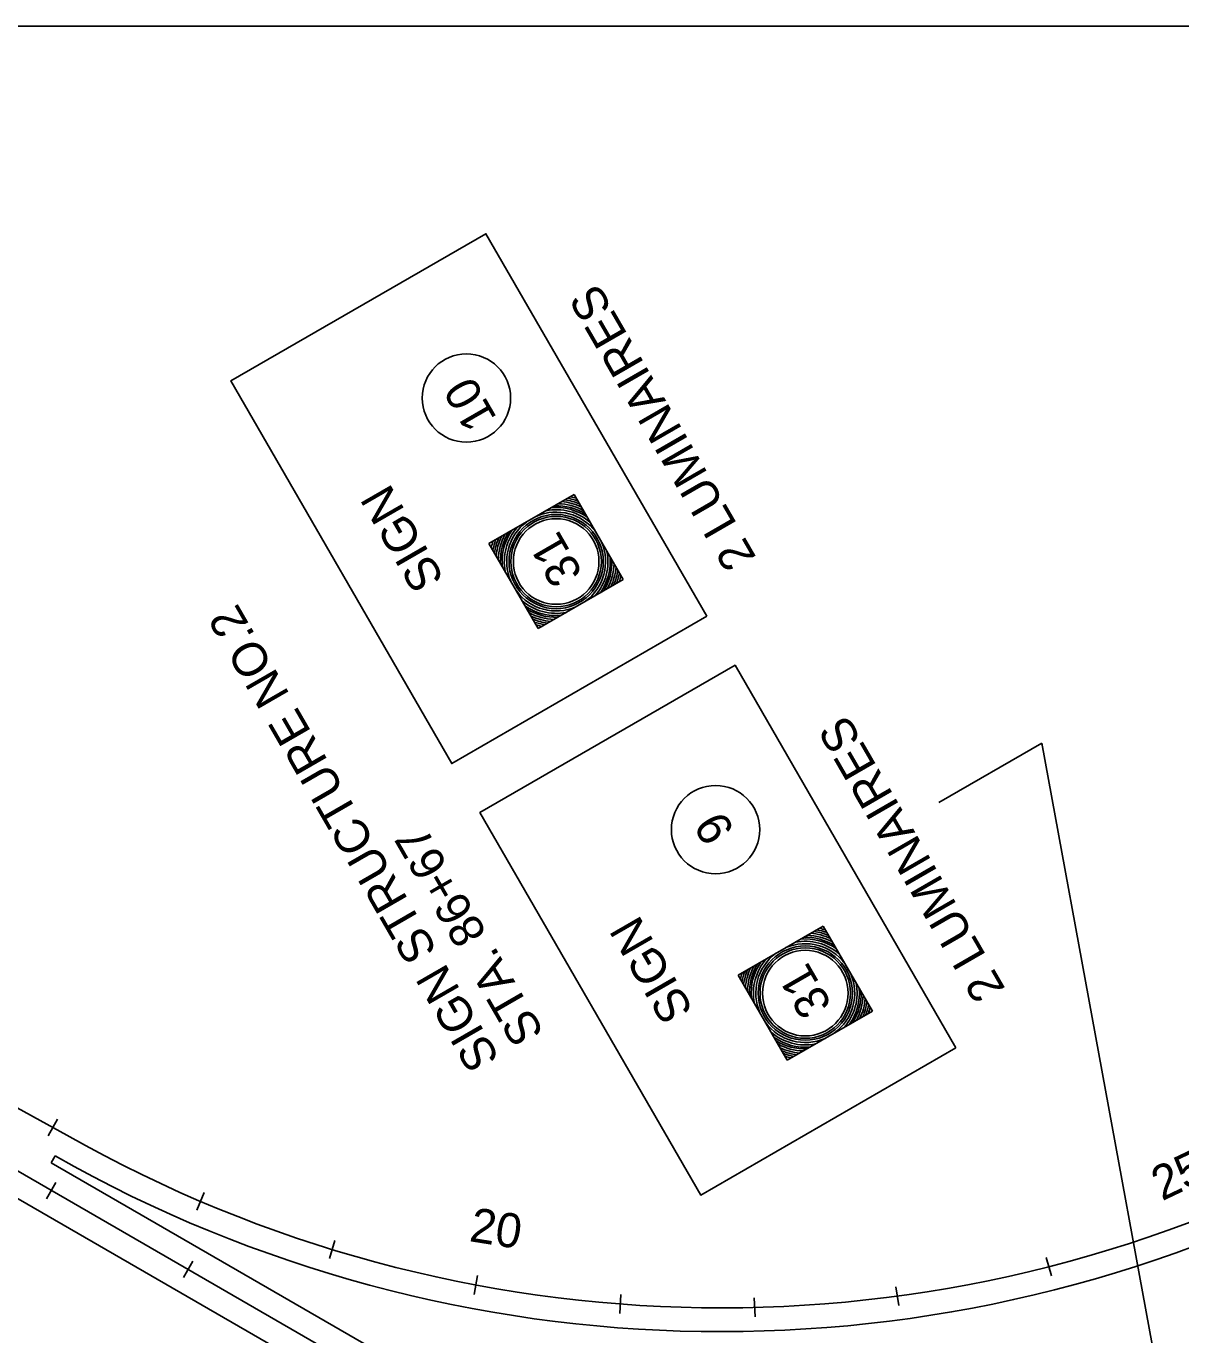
# Model space of a CAD drawing. Extents: x 36 to 2622, y -5330 to 219.
# Drawn here: x 213.9 to 314.8, y -4865.2 to -4750.8 of the extents above; entities that cross this region are included whole.
import ezdxf

# ---------------------------------------------------------------- set-up
doc = ezdxf.new("R2010")
doc.units = 0
doc.layers.add('1', color=7, linetype='Continuous')
doc.layers.add('2', color=7, linetype='Continuous')

msp = doc.modelspace()

# ---------------------------------------------------------------- linework, layer by layer
at = {"layer": '1'}
msp.add_line((75.86, -4750.83), (861.86, -4750.83), dxfattribs=at)
at = {"layer": '2'}
for p, q in [((217.47, -4847.76), (148.53, -4810.19)), ((146.81, -4812.58), (392.4, -4954.38)), ((293.66, -4818.69), (302.67, -4813.5)), ((302.67, -4813.5), (333, -4978.72)), ((145.77, -4814.39), (390.56, -4955.72)), ((215.84, -4847.82), (216.64, -4846.37)), ((216.44, -4849.57), (216.08, -4850.17)), ((216.08, -4850.17), (338.14, -4920.65)), ((215.69, -4853.32), (216.51, -4851.89)), ((229.45, -4852.77), (228.81, -4854.3)), ((240.87, -4856.95), (240.4, -4858.54)), ((303.05, -4858.45), (303.51, -4860.05)), ((227.65, -4860.21), (228.48, -4858.78)), ((253.34, -4860.03), (253.06, -4861.67)), ((289.91, -4861), (290.17, -4862.63)), ((265.88, -4861.68), (265.79, -4863.34)), ((277.52, -4861.98), (277.6, -4863.64))]:
    msp.add_line(p, q, dxfattribs=at)
for points in [[(273.39, -4802.41), (254.08, -4768.97), (231.78, -4781.84), (251.09, -4815.28)], [(295.16, -4840.13), (275.85, -4806.69), (253.56, -4819.56), (272.86, -4853)]]:
    msp.add_lwpolyline(points, close=True, dxfattribs=at)
for points in [[(261.78, -4791.76), (254.35, -4796.05)], [(261.78, -4791.76), (266.07, -4799.19)], [(254.35, -4796.05), (258.64, -4803.48)], [(266.07, -4799.19), (258.64, -4803.48)], [(283.56, -4829.48), (276.13, -4833.77)], [(283.56, -4829.48), (287.85, -4836.91)], [(276.13, -4833.77), (280.41, -4841.2)], [(287.85, -4836.91), (280.41, -4841.2)]]:
    msp.add_lwpolyline(points, dxfattribs=at)
for centre, radius in [((252.38, -4783.33), 3.86), ((260.22, -4797.62), 4.12), ((260.22, -4797.62), 3.95), ((260.22, -4797.62), 3.74), ((274.15, -4821.05), 3.86), ((281.99, -4835.34), 4.12), ((281.99, -4835.34), 3.95), ((281.99, -4835.34), 3.74)]:
    msp.add_circle(centre, radius, dxfattribs=at)
for centre, radius, start, end in [((260.22, -4797.62), 5.26, 65.3377, 84.6623), ((260.22, -4797.62), 5.44, 68.0414, 81.9586), ((260.22, -4797.62), 5.62, 70.231, 79.769), ((260.22, -4797.62), 5.8, 72.2801, 77.7199), ((260.22, -4797.62), 4.32, 36.9038, 113.0962), ((260.22, -4797.62), 4.53, 48.7747, 101.2253), ((260.22, -4797.62), 4.73, 54.969, 95.031), ((260.22, -4797.62), 4.88, 58.6036, 91.3964), ((260.22, -4797.62), 5.06, 62.1022, 87.8978), ((260.22, -4797.62), 4.53, 138.7747, 191.406), ((260.22, -4797.62), 4.32, 126.9038, 203.621), ((260.22, -4797.62), 5.62, 160.231, 169.8414), ((260.22, -4797.62), 5.44, 158.0414, 172.0368), ((260.22, -4797.62), 5.26, 155.3377, 174.7487), ((260.22, -4797.62), 5.06, 152.1022, 177.9954), ((260.22, -4797.62), 4.88, 148.6036, 181.5088), ((260.22, -4797.62), 4.73, 144.969, 185.1626), ((260.22, -4797.62), 5.8, 162.2801, 167.7872), ((260.22, -4797.62), 4.32, 306.379, 23.0962), ((260.22, -4797.62), 4.53, 318.594, 11.2253), ((260.22, -4797.62), 4.73, 324.8374, 5.031), ((260.22, -4797.62), 4.88, 328.4912, 1.3964), ((260.22, -4797.62), 5.06, 332.0046, 357.8978), ((260.22, -4797.62), 5.26, 335.2513, 354.6623), ((260.22, -4797.62), 5.44, 337.9632, 351.9586), ((260.22, -4797.62), 5.62, 340.1586, 349.769), ((260.22, -4797.62), 5.8, 342.2128, 347.7199), ((260.22, -4797.62), 4.32, 216.379, 293.621), ((260.22, -4797.62), 4.53, 228.594, 281.406), ((260.22, -4797.62), 4.73, 234.8374, 275.1626), ((260.22, -4797.62), 4.88, 238.4912, 271.5088), ((260.22, -4797.62), 5.06, 242.0046, 267.9954), ((260.22, -4797.62), 5.26, 245.2513, 264.7486), ((260.22, -4797.62), 5.44, 247.9632, 262.0368), ((260.22, -4797.62), 5.62, 250.1586, 259.8414), ((260.22, -4797.62), 5.8, 252.2128, 257.7872), ((281.99, -4835.34), 5.26, 65.3377, 84.6623), ((281.99, -4835.34), 5.44, 68.0414, 81.9586), ((281.99, -4835.34), 5.62, 70.231, 79.769), ((281.99, -4835.34), 5.8, 72.2801, 77.7199), ((281.99, -4835.34), 4.32, 36.9038, 113.0962), ((281.99, -4835.34), 4.53, 48.7747, 101.2253), ((281.99, -4835.34), 4.73, 54.969, 95.031), ((281.99, -4835.34), 4.88, 58.6036, 91.3964), ((281.99, -4835.34), 5.06, 62.1022, 87.8978), ((281.99, -4835.34), 4.53, 138.7747, 191.406), ((281.99, -4835.34), 4.32, 126.9038, 203.621), ((281.99, -4835.34), 5.8, 162.2801, 167.7872), ((281.99, -4835.34), 5.62, 160.231, 169.8414), ((281.99, -4835.34), 5.44, 158.0414, 172.0368), ((281.99, -4835.34), 5.26, 155.3377, 174.7487), ((281.99, -4835.34), 5.06, 152.1022, 177.9954), ((281.99, -4835.34), 4.88, 148.6036, 181.5088), ((281.99, -4835.34), 4.73, 144.969, 185.1626), ((281.99, -4835.34), 4.32, 306.379, 23.0962), ((281.99, -4835.34), 4.53, 318.594, 11.2253), ((281.99, -4835.34), 4.73, 324.8374, 5.031), ((281.99, -4835.34), 4.88, 328.4912, 1.3964), ((281.99, -4835.34), 5.06, 332.0046, 357.8978), ((281.99, -4835.34), 5.26, 335.2513, 354.6623), ((281.99, -4835.34), 5.44, 337.9632, 351.9586), ((281.99, -4835.34), 5.62, 340.1586, 349.769), ((281.99, -4835.34), 5.8, 342.2128, 347.7199), ((281.99, -4835.34), 4.32, 216.379, 293.621), ((281.99, -4835.34), 4.53, 228.594, 281.406), ((281.99, -4835.34), 4.73, 234.8374, 275.1626), ((281.99, -4835.34), 4.88, 238.4912, 271.5088), ((281.99, -4835.34), 5.06, 242.0046, 267.9954), ((281.99, -4835.34), 5.26, 245.2513, 264.7486), ((281.99, -4835.34), 5.44, 247.9632, 262.0368), ((281.99, -4835.34), 5.62, 250.1586, 259.8414), ((281.99, -4835.34), 5.8, 252.2128, 257.7872), ((274.63, -4746.99), 115.86, 240.4381, 297.8815), ((274.63, -4746.99), 117.94, 240.4381, 297.8815)]:
    msp.add_arc(centre, radius, start, end, dxfattribs=at)

# ---------------------------------------------------------------- texts
for s, height, rotation, p in [('2 LUMINAIRES', 2.9955, 120, (277.75, -4797.28)), ('10', 2.995, 120, (255.09, -4785.1)), ('SIGN', 2.995, 120, (250.5, -4799.15)), ('31', 2.995, 120, (262.61, -4798.67)), ('SIGN STRUCTURE NO.2', 2.9955, 120, (255.34, -4841.07)), ('2 LUMINAIRES', 2.9955, 120, (299.52, -4834.99)), ('9', 3, 120, (275.87, -4821.16)), ('STA. 86+67', 2.996, 120, (259.23, -4838.82)), ('SIGN', 2.995, 120, (272.27, -4836.86)), ('31', 2.995, 120, (284.38, -4836.39)), ('25', 2.996, 25.4605, (313.17, -4853.54)), ('20', 2.996, 350.9601, (252.55, -4857.01))]:
    msp.add_text(s, height=height, rotation=rotation, dxfattribs=at).set_placement(p)

doc.saveas('drawing.dxf')
